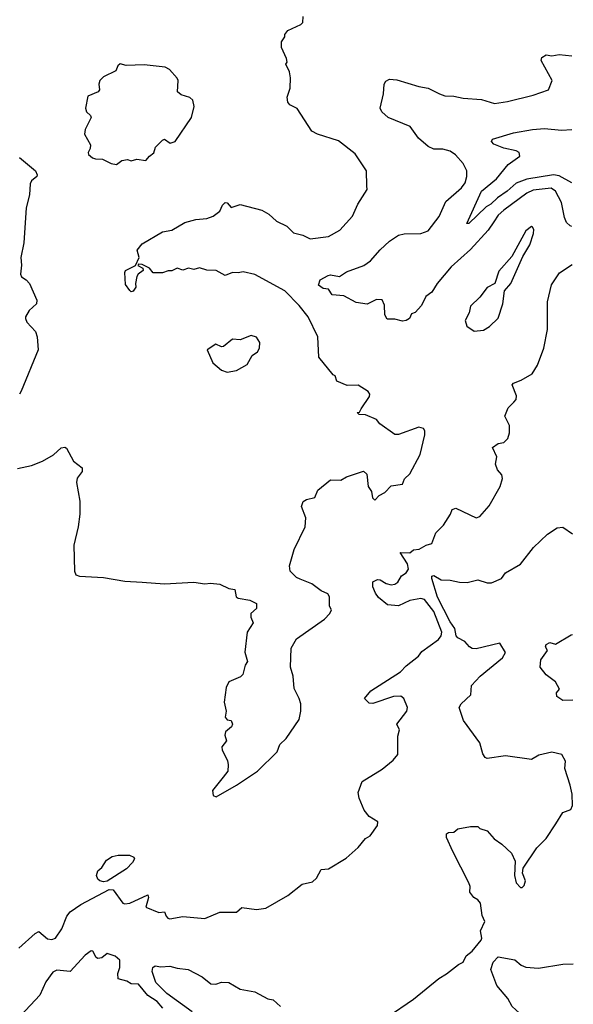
# Model space of a CAD drawing. Extents: x 1173029 to 1307123, y 522559 to 678521.
# Tile 360 of 623: x 1303101 to 1306102, y 545086 to 550425. Entities that reach past the tile are written whole.
import ezdxf

# ---------------------------------------------------------------- set-up
doc = ezdxf.new("R2010")
doc.units = 0

msp = doc.modelspace()

# ---------------------------------------------------------------- linework, layer by layer
at = {"layer": '0CON10XD'}
for points in [[(1303089.1, 547990.9), (1303165, 548008.6), (1303225, 548030.8), (1303284.4, 548065.6), (1303325, 548103.8), (1303345, 548106.7), (1303355, 548102.5), (1303391.8, 548031.8), (1303440, 547995), (1303438.8, 547975), (1303411.2, 547938.8), (1303408.8, 547915), (1303426, 547815), (1303426.2, 547745), (1303418, 547675), (1303394.5, 547575.5), (1303397.5, 547435), (1303405, 547416), (1303425, 547408.1), (1303555, 547401.1), (1303671, 547381), (1303764.8, 547375.2), (1303885, 547366.2), (1304045, 547374.7), (1304105, 547366.2), (1304135, 547370), (1304185, 547364.7), (1304235, 547341.8), (1304266.7, 547335), (1304274.2, 547295), (1304285, 547288), (1304348.3, 547278.3), (1304385, 547260), (1304385, 547232.5), (1304354, 547205), (1304354, 547185), (1304365.8, 547154.2), (1304333.1, 547105), (1304321.3, 546995), (1304335.8, 546945), (1304323.1, 546925), (1304310.8, 546875), (1304298.2, 546861.8), (1304235, 546835.6), (1304219.4, 546805), (1304209.6, 546725), (1304220, 546675), (1304214.1, 546644.1), (1304225, 546628.8), (1304247.5, 546625), (1304253.8, 546605), (1304248.3, 546591.7), (1304216.1, 546563.9), (1304213.3, 546545), (1304222.5, 546515), (1304197, 546483), (1304197.5, 546465), (1304227.7, 546407.7), (1304231.2, 546385), (1304229.5, 546350.5), (1304202.7, 546317.3), (1304146.2, 546245), (1304149.3, 546219.3), (1304165, 546212), (1304275.9, 546274.1), (1304389.3, 546350.7), (1304496.2, 546455), (1304511.2, 546495), (1304545, 546527.5), (1304615, 546630), (1304624.2, 546675), (1304624, 546715), (1304615.8, 546745), (1304587.9, 546797.9), (1304582.5, 546865), (1304568.6, 546915), (1304571.8, 547018.2), (1304601.2, 547068.8), (1304752.4, 547175), (1304782.2, 547205), (1304791.2, 547225), (1304780, 547245), (1304780, 547295), (1304771.7, 547311.7), (1304735, 547328.8), (1304685, 547366), (1304621.4, 547391.4), (1304600.6, 547400.6), (1304567.5, 547435), (1304563.9, 547463.9), (1304588.3, 547551.7), (1304648, 547675), (1304651.2, 547725), (1304628.8, 547785), (1304637.3, 547812.7), (1304655.6, 547824.4), (1304700, 547835), (1304716, 547874), (1304785, 547930), (1304841.7, 547928.3), (1304873, 547947), (1304965, 547977.5), (1304981.7, 547961.7), (1304990, 547895), (1305007, 547867), (1305013, 547833), (1305025, 547820), (1305050, 547845), (1305079.3, 547860.7), (1305115, 547897.5), (1305175, 547906.7), (1305187.5, 547935), (1305215, 547963.3), (1305271.7, 548068.3), (1305296.7, 548175), (1305296.4, 548196.4), (1305289.3, 548209.3), (1305265, 548216.2), (1305155, 548176.7), (1305135, 548176.7), (1305053.6, 548233.6), (1305035, 548257.5), (1304975, 548282.5), (1304940, 548285), (1304930, 548295), (1304942.5, 548297.5), (1304951.2, 548315), (1304997.7, 548382.3), (1304998.8, 548395), (1304989.1, 548409.1), (1304935, 548443.8), (1304875, 548442.5), (1304820, 548465), (1304810, 548495), (1304800, 548500), (1304722, 548595), (1304716.7, 548705), (1304664.2, 548815), (1304615.7, 548875), (1304537.5, 548955), (1304375, 549044.6), (1304311.9, 549058.1), (1304285, 549052.2), (1304255, 549054.5), (1304215, 549038.6), (1304165, 549066), (1304115, 549067.1), (1304075, 549080), (1304045, 549070), (1304015, 549077.5), (1303985, 549068), (1303955, 549078.8), (1303925, 549063.3), (1303905, 549063.3), (1303875, 549052.5), (1303825, 549053.3), (1303805, 549077.5), (1303765, 549097.5), (1303745, 549100), (1303741.7, 549091.7), (1303768.3, 549078.3), (1303770, 549065), (1303743.6, 549046.4), (1303736.4, 549033.6), (1303727.5, 548995), (1303730, 548975), (1303715, 548952.5), (1303705, 548950), (1303697, 548957), (1303675, 548990), (1303670, 549055), (1303674.2, 549065.8), (1303728.3, 549091.7), (1303747.5, 549135), (1303736.7, 549175), (1303765, 549210), (1303875, 549275.7), (1303925, 549284.2), (1303995, 549326), (1304055, 549342), (1304115, 549348), (1304149.1, 549360.9), (1304185, 549388), (1304199.5, 549420.5), (1304215, 549434), (1304225, 549432), (1304247.3, 549407.3), (1304295, 549422.5), (1304413, 549393), (1304450.5, 549370.5), (1304493.4, 549333.4), (1304548, 549305), (1304585, 549270), (1304635, 549256.7), (1304675, 549236.7), (1304775, 549250), (1304836.7, 549283.3), (1304905, 549360), (1304934.5, 549425.5), (1304983.8, 549505), (1304982, 549525), (1304981.2, 549605), (1304918.7, 549698.7), (1304828.3, 549768.3), (1304715, 549804.4), (1304685, 549820.6), (1304603.9, 549943.9), (1304565, 549963.3), (1304555, 549977.5), (1304551.4, 550005), (1304566, 550055), (1304569.5, 550109.5), (1304563.3, 550143.3), (1304543.3, 550185), (1304550, 550195), (1304547.5, 550215), (1304520, 550275), (1304520, 550305), (1304537.5, 550332.5), (1304537.5, 550345), (1304555, 550367.5), (1304625, 550400), (1304635, 550410), (1304637, 550443)], [(1306094.7, 549304.3), (1306085, 549307.5), (1306065, 549326), (1306053.3, 549353.3), (1306037.2, 549435), (1306005.9, 549495), (1305981.8, 549511.8), (1305885, 549501.1), (1305849.1, 549485), (1305725, 549392.6), (1305695.2, 549364.8), (1305671.1, 549328.9), (1305641.1, 549285), (1305545, 549178.8), (1305439.5, 549085), (1305363.6, 548995), (1305335, 548948.2), (1305302.5, 548925), (1305279.4, 548875), (1305245, 548837.5), (1305225, 548830), (1305213.3, 548805), (1305195, 548794.3), (1305175, 548790.8), (1305135, 548802), (1305092.3, 548802.3), (1305080, 548825), (1305077.7, 548877.7), (1305065, 548906.7), (1305035, 548907.5), (1304985, 548882.9), (1304925, 548891.9), (1304857.5, 548927.5), (1304794.2, 548934.2), (1304775, 548963.8), (1304745, 548967.5), (1304720, 548985), (1304730, 549015), (1304772.3, 549037.7), (1304785, 549041.2), (1304835, 549032.5), (1304872, 549058), (1304966.8, 549093.2), (1305002.8, 549117.2), (1305055, 549177.5), (1305105, 549224.2), (1305153.8, 549256.2), (1305185, 549264.5), (1305275, 549266.9), (1305315, 549281.2), (1305375, 549358), (1305410.4, 549439.6), (1305495, 549514.5), (1305515, 549541.2), (1305524.4, 549575), (1305524.3, 549605), (1305505, 549645.8), (1305463.4, 549693.4), (1305435, 549712), (1305395, 549722.5), (1305345, 549724.2), (1305315, 549738.6), (1305263.3, 549783.3), (1305217, 549847), (1305098.8, 549895), (1305063.8, 549925), (1305054, 549945), (1305073.6, 550023.6), (1305076.7, 550075), (1305085, 550092.5), (1305105, 550103.8), (1305145, 550098.9), (1305265, 550063.3), (1305314.5, 550054.5), (1305376.4, 550023.6), (1305405, 550013.1), (1305455, 550011.4), (1305505, 549999.2), (1305605, 549992.9), (1305675, 549971.4), (1305745, 549981.4), (1305884.5, 550015.5), (1305966.7, 550045), (1305987.1, 550095), (1305927.5, 550205), (1305930.3, 550219.7), (1305955, 550234.2), (1305985, 550228.6), (1306025, 550235.8), (1306093.3, 550229.9)], [(1303625, 549640), (1303655, 549662.5), (1303685, 549667.5), (1303705, 549660), (1303735, 549670), (1303785, 549662.5), (1303803.8, 549686.2), (1303827.3, 549702.7), (1303836.4, 549733.6), (1303875, 549772.5), (1303885, 549777.5), (1303916.4, 549756.4), (1303943.3, 549765), (1304031.2, 549895), (1304046, 549955), (1304039.5, 549989.5), (1304022.7, 550002.7), (1303975, 550018.8), (1303956.7, 550035), (1303960, 550095), (1303955, 550107.5), (1303913.3, 550155), (1303888.6, 550168.6), (1303775, 550180), (1303677.7, 550177.7), (1303645, 550186.2), (1303633.3, 550175), (1303621.7, 550148.3), (1303555, 550115.8), (1303535, 550096.2), (1303530, 550075), (1303534, 550045), (1303526.2, 550035), (1303469.8, 550010.2), (1303456.4, 549945), (1303462.5, 549925), (1303484.4, 549905), (1303487.1, 549895), (1303455, 549830), (1303451.1, 549805), (1303483.8, 549746.2), (1303482.7, 549727.3), (1303472, 549705), (1303474.1, 549694.1), (1303495, 549676.7), (1303511.7, 549671.7), (1303549.3, 549669.3), (1303596.1, 549646.1), (1303625, 549640)], [(1306094.3, 549541.5), (1306025, 549578.6), (1305995, 549584), (1305849, 549561), (1305791.4, 549538.6), (1305742.5, 549495), (1305690.3, 549459.7), (1305655, 549424.7), (1305629.1, 549410.9), (1305535, 549320), (1305525, 549320), (1305605, 549495.5), (1305685, 549562.5), (1305749.3, 549640.7), (1305811.2, 549685), (1305808.8, 549705), (1305791.2, 549715), (1305725, 549729.6), (1305671.1, 549751.1), (1305658.8, 549765), (1305663, 549777), (1305778, 549812), (1305879.8, 549830.2), (1305945, 549836.1), (1306037.2, 549827.2), (1306093.9, 549830.2)], [(1303098.9, 549678.9), (1303185.9, 549605.9), (1303194.4, 549585), (1303193.1, 549575), (1303165, 549551.1), (1303157.1, 549535), (1303153.4, 549476.6), (1303136, 549405), (1303122.2, 549215), (1303105.8, 549135), (1303110.7, 549095), (1303105.4, 549045), (1303110.2, 549030.2), (1303135.8, 549015), (1303154.4, 548995), (1303192.9, 548905), (1303192.5, 548885), (1303152.1, 548847.9), (1303131.2, 548815), (1303131.2, 548805), (1303140, 548785), (1303185.8, 548734.2), (1303195.4, 548705), (1303200, 548635), (1303108.9, 548411.1), (1303100, 548395)], [(1305565, 548736.7), (1305615, 548742.5), (1305647.9, 548762.1), (1305695, 548807.5), (1305720, 548885), (1305729.2, 548955), (1305764, 548995), (1305828.7, 549141.3), (1305865.6, 549205), (1305885.8, 549265.8), (1305887.3, 549287.3), (1305880.7, 549300.7), (1305875, 549303.3), (1305845, 549281.2), (1305768.3, 549141.7), (1305697.7, 549062.3), (1305676.7, 548995), (1305635, 548973.8), (1305595, 548920), (1305545, 548872.5), (1305536.7, 548835), (1305516.2, 548795), (1305523.9, 548763.9), (1305565, 548736.7)], [(1303095, 545391.4), (1303185, 545470), (1303205, 545480.6), (1303251.4, 545441.4), (1303275, 545438.1), (1303295, 545444.4), (1303329, 545495), (1303356.6, 545563.4), (1303375, 545588.2), (1303431.9, 545628.1), (1303585, 545709.2), (1303607.7, 545707.7), (1303660, 545635), (1303670.5, 545630.5), (1303696.7, 545635), (1303795, 545679.2), (1303799.4, 545665), (1303785, 545613.3), (1303855, 545583.3), (1303885, 545587.5), (1303894.4, 545564.4), (1303903.1, 545553.1), (1303915, 545550), (1303985, 545562.9), (1304105, 545552.5), (1304185, 545586.7), (1304275, 545586), (1304305, 545611.2), (1304385, 545600), (1304435, 545607.5), (1304555, 545675.6), (1304632.5, 545737.5), (1304688.8, 545751.2), (1304708.9, 545771.1), (1304735, 545817.1), (1304775, 545821.4), (1304871.3, 545878.7), (1304935, 545936), (1304974.6, 545985.4), (1304999.7, 546000.3), (1305040, 546055), (1305041.2, 546075), (1304995.5, 546105.5), (1304968.9, 546138.9), (1304940.6, 546205), (1304935.9, 546234.1), (1304956.7, 546295), (1305065, 546362), (1305125, 546410), (1305150, 546440), (1305150.3, 546539.7), (1305158.8, 546575), (1305146, 546605), (1305198.6, 546675), (1305203.8, 546695), (1305183.3, 546745), (1305167.1, 546757.1), (1305126.7, 546755), (1305015, 546717.8), (1304995, 546718.8), (1304970, 546745), (1305003.9, 546786.1), (1305165, 546889.2), (1305195, 546922.5), (1305263.3, 546975), (1305281.4, 546998.6), (1305371.5, 547065), (1305386.3, 547085), (1305389.7, 547105), (1305345, 547215.5), (1305295, 547281.9), (1305275, 547287.5), (1305215, 547275.6), (1305155, 547246.2), (1305095, 547252), (1305045, 547292.5), (1305030, 547315), (1305015, 547350), (1305015, 547377.5), (1305040.7, 547389.3), (1305055, 547388.8), (1305088.1, 547368.1), (1305115, 547361.4), (1305135, 547364.2), (1305151.2, 547375), (1305169.5, 547410.5), (1305195, 547426.7), (1305208.8, 547445), (1305202.9, 547475), (1305163.9, 547536.1), (1305215, 547534.7), (1305235, 547551.4), (1305266, 547554), (1305305, 547575.7), (1305335.6, 547584.4), (1305357.2, 547642.8), (1305397.5, 547685), (1305436.2, 547745), (1305445, 547770), (1305465, 547777.5), (1305575, 547723.8), (1305595, 547730.8), (1305645, 547788.9), (1305705, 547893.8), (1305717.7, 547937.7), (1305715, 547956.7), (1305691.2, 547985), (1305680, 548015), (1305687.5, 548055), (1305663.3, 548105), (1305695, 548127.5), (1305725, 548132.5), (1305747.5, 548155), (1305755.7, 548185), (1305756, 548225), (1305730, 548275), (1305749.3, 548320.7), (1305779.2, 548350.8), (1305791.2, 548365), (1305793.3, 548385), (1305770, 548445), (1305777.5, 548455), (1305819.1, 548470.9), (1305878, 548505), (1305908.5, 548551.5), (1305942.5, 548645), (1305962, 548745), (1305961.9, 548895), (1305982.8, 548987.2), (1306026.4, 549053.6), (1306095, 549097.6)], [(1304225, 548513.8), (1304275, 548523.3), (1304333.9, 548556.1), (1304361.2, 548605), (1304390, 548625), (1304401.2, 548645), (1304402.5, 548675), (1304385, 548703.3), (1304355, 548713.3), (1304295, 548690), (1304255, 548693.3), (1304205, 548653.8), (1304195, 548651.2), (1304163.6, 548666.4), (1304117.5, 548635), (1304147.5, 548565), (1304194.2, 548524.2), (1304225, 548513.8)], [(1305093.1, 545016.9), (1305235, 545114.7), (1305373.4, 545226.6), (1305415, 545251.1), (1305478.6, 545301.4), (1305505, 545314.2), (1305521.3, 545348.7), (1305553.1, 545375), (1305602.5, 545435), (1305606.7, 545445), (1305599.2, 545485), (1305622, 545535), (1305608.5, 545568.5), (1305597.8, 545635), (1305585, 545653.1), (1305562.5, 545665), (1305541.2, 545695), (1305542.2, 545725), (1305535.7, 545745), (1305448.3, 545915), (1305415, 545991.2), (1305415, 546010), (1305425, 546018.8), (1305455, 546020), (1305475, 546037.5), (1305545, 546051.2), (1305585, 546050), (1305595, 546040), (1305635, 546026.7), (1305673.4, 545983.4), (1305713.8, 545955), (1305766.2, 545905), (1305787, 545863), (1305783.8, 545785), (1305792.5, 545745), (1305815, 545720), (1305825, 545720), (1305835, 545730), (1305842.5, 545755), (1305827, 545797), (1305830, 545825), (1305904, 545935), (1305955, 545986), (1306007.5, 546065), (1306045, 546126.7), (1306088.1, 546141.9), (1306098, 546165), (1306095.7, 546225), (1306085.7, 546275), (1306056.2, 546365), (1306060, 546405), (1306040, 546440), (1305985, 546453.3), (1305915, 546436.7), (1305875, 546413.8), (1305735, 546432.9), (1305635, 546420), (1305624.5, 546424.5), (1305611.4, 546445), (1305595, 546503.8), (1305506, 546625), (1305483.3, 546695), (1305494.3, 546715), (1305545.8, 546765), (1305549.4, 546815), (1305596.9, 546865), (1305718.1, 546965), (1305733.8, 546993.8), (1305703.8, 547043.8), (1305575, 547013.7), (1305553.3, 547015), (1305539.2, 547025), (1305513.7, 547053.7), (1305475, 547074.4), (1305467.3, 547085), (1305460.4, 547125), (1305435, 547160.8), (1305365, 547293.6), (1305334, 547395), (1305335, 547408), (1305345, 547411.1), (1305385, 547387.3), (1305435, 547386.5), (1305485, 547374.5), (1305525.6, 547374.4), (1305585, 547387.5), (1305635, 547371.2), (1305657.9, 547372.1), (1305712.5, 547395), (1305733.6, 547426.4), (1305816.4, 547473.6), (1305886.4, 547563.6), (1305962, 547635), (1306015, 547670), (1306045, 547673.1), (1306097.3, 547638)], [(1306098.6, 546735.8), (1306045, 546733.5), (1306013.3, 546755), (1306010, 546775), (1306026.2, 546795), (1306006, 546835), (1305955, 546872), (1305922.5, 546915), (1305925.5, 546955), (1305961.5, 547005), (1305951.6, 547025), (1305955, 547037.7), (1305975, 547048.1), (1306005, 547039.2), (1306090.5, 547089.5), (1306098.1, 547090.8)], [(1303555, 545751.2), (1303535, 545756.7), (1303523.3, 545765), (1303517.5, 545785), (1303525, 545810), (1303545, 545827.5), (1303571.7, 545868.3), (1303601.3, 545888.7), (1303635, 545894.3), (1303695.8, 545895.8), (1303720, 545885), (1303722, 545875), (1303712.2, 545855), (1303679.3, 545820.7), (1303575, 545754), (1303555, 545751.2)], [(1303876.5, 545065), (1303845, 545102.2), (1303794.8, 545134.8), (1303745, 545196.2), (1303705, 545196.7), (1303681.7, 545211.7), (1303633.6, 545223.6), (1303633, 545253), (1303643.3, 545285), (1303642.5, 545325), (1303617.4, 545347.4), (1303575, 545362), (1303545, 545338.8), (1303525, 545333.8), (1303515, 545340), (1303496.7, 545375), (1303487.1, 545377.1), (1303455, 545352.9), (1303375, 545264.1), (1303302.2, 545272.2), (1303279.3, 545260.7), (1303241.8, 545208.2), (1303208.8, 545135), (1303107.3, 545025)], [(1306101.8, 544670.5), (1306092, 544682), (1306042.2, 544765), (1306032.1, 544825), (1306003.1, 544895), (1305991.9, 544955), (1305955, 544981.8), (1305887.6, 544997.6), (1305830.8, 545020.8), (1305769.5, 545075), (1305747.4, 545117.4), (1305687.6, 545187.6), (1305654.2, 545275), (1305666.7, 545315), (1305695, 545344), (1305785, 545328), (1305819.2, 545299.2), (1305845, 545286.9), (1305912.7, 545282.7), (1306045, 545304.5), (1306100.8, 545305.5)], [(1304034.8, 545045), (1303898.1, 545145), (1303838.9, 545205), (1303817.8, 545265), (1303822, 545285), (1303835, 545295.8), (1303865, 545289.4), (1303913.8, 545293.8), (1303955, 545281.9), (1304013.3, 545275), (1304090, 545235), (1304137.1, 545197.1), (1304164.1, 545195.9), (1304195, 545207.1), (1304234.2, 545204.2), (1304295, 545168.9), (1304375, 545154.5), (1304445, 545115.6), (1304475, 545110.9), (1304515.2, 545075.2)]]:
    msp.add_lwpolyline(points, dxfattribs=at)

doc.saveas('drawing.dxf')
